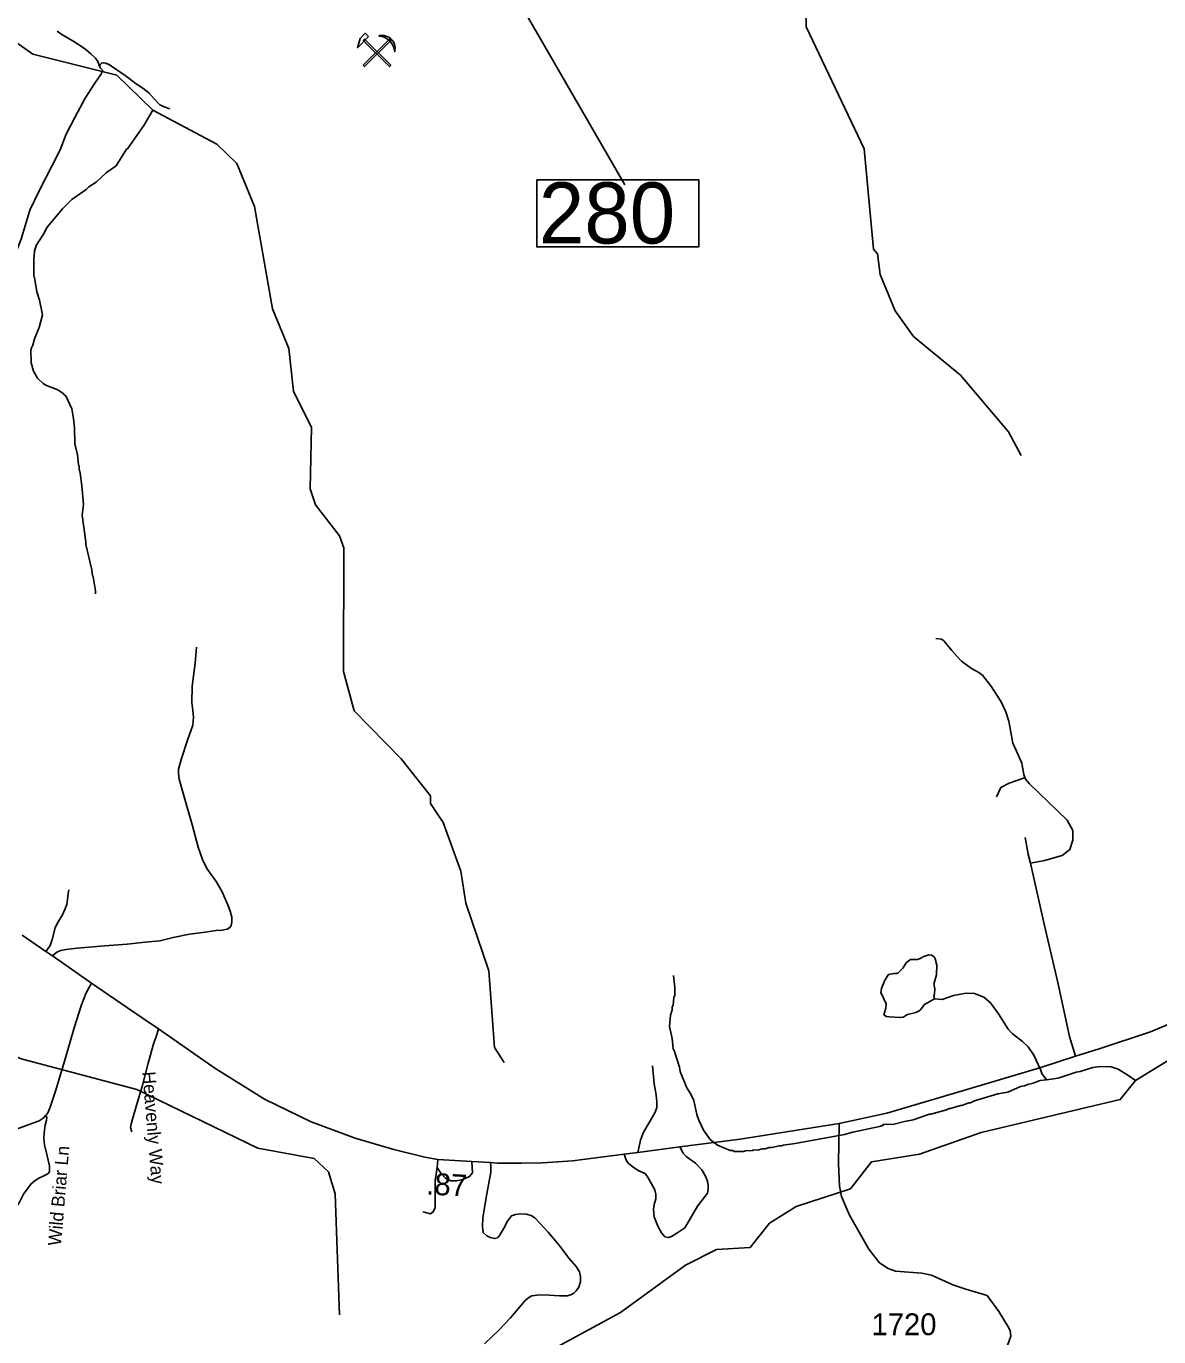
# Model space of a CAD drawing. Extents: x 1159738 to 1321356, y 736314 to 882035.
# Drawn here: x 1263584 to 1270073, y 795873 to 803383 of the extents above; entities that cross this region are included whole.
import ezdxf

# ---------------------------------------------------------------- set-up
doc = ezdxf.new("R2010")
doc.units = 0
for name, color, linetype in [('Exist Geographical Quarry CELL', 7, 'Continuous'), ('Exist Hydrographic Creek Single Shore', 7, 'Continuous'), ('Exist Hydrographic Misc Water Feature', 7, 'Continuous'), ('Exist Road Non-System Type 51', 7, 'Continuous'), ('Exist Road Non-System Type 51 Label', 7, 'Continuous'), ('Exist Road Primary US Attributed', 7, 'Continuous'), ('Exist Road Primary US Mileage Hundredths English Label', 7, 'Continuous'), ('Exist Road Secondary Structure Standard Bridge Number Label', 7, 'Continuous'), ('Exist Road Secondary Type 51 Attributed', 7, 'Continuous'), ('Exist Road Secondary Type 51 Number Label', 7, 'Continuous')]:
    doc.layers.add(name, color=color, linetype=linetype)

msp = doc.modelspace()

# ---------------------------------------------------------------- linework, layer by layer
at = {"layer": 'Exist Geographical Quarry CELL'}
for points in [[(1265544.3, 803324), (1265526.2, 803342.7), (1265498.1, 803312.2), (1265482.8, 803260)], [(1265514.9, 803159.3), (1265522.5, 803151.6), (1265672.1, 803301.2), (1265664.5, 803308.8)], [(1265514.9, 803301.2), (1265522.5, 803308.8), (1265672.1, 803159.3), (1265664.5, 803151.6)], [(1265603.2, 803327.1), (1265610.7, 803329.2), (1265616.6, 803330.5), (1265626.2, 803331.1), (1265634.2, 803330), (1265646.5, 803326.3), (1265660.7, 803320.1), (1265672.4, 803311.6), (1265681.2, 803303.3), (1265687.7, 803293.1), (1265693.5, 803280.6), (1265695.9, 803271.2), (1265697.3, 803260), (1265696.7, 803247.7), (1265695.1, 803237), (1265692.2, 803252), (1265689.5, 803261.6), (1265686.6, 803268.8), (1265679.9, 803280.6), (1265673.2, 803290.7), (1265668.2, 803297.4), (1265656.1, 803307), (1265646, 803314.5), (1265634.2, 803320.1), (1265622.5, 803323.9), (1265610.7, 803326)]]:
    msp.add_lwpolyline(points, close=True, dxfattribs=at)
at = {"layer": 'Exist Hydrographic Creek Single Shore'}
for points in [[(1266323, 797443.9), (1266266, 797530.4), (1266235.1, 797970.8), (1266103, 798357.6), (1266074, 798542), (1265973, 798819.8), (1265900, 798929.6), (1265901, 798972.2), (1265732, 799185.7), (1265463, 799460.3), (1265402, 799684.7), (1265403, 800393.7), (1265379, 800463.2), (1265242, 800639.9), (1265210.9, 800732.4), (1265218.9, 801083.5), (1265116, 801292.4), (1265088.9, 801535.8), (1264994, 801764.3), (1264892, 802350.6), (1264790, 802595.5), (1264675.9, 802706.2), (1264308.9, 802901.1), (1264101.9, 803101.7), (1263621, 803223), (1263497.9, 803310.9)], [(1275325.1, 796314.5), (1274955.1, 796525.5), (1274874.1, 796619.1), (1274504.1, 796826.8), (1273776.2, 797077.7), (1273612.1, 797182.8), (1272984.1, 797740.3), (1272804.1, 797862.1), (1272481.2, 797976.8), (1272372.1, 797946.2), (1272252.1, 797823.9), (1272128.1, 797842.8), (1271966.9, 798035.6), (1271910.3, 798128.6), (1271781, 798140.7), (1271521.4, 798095.1), (1270863.3, 797817), (1270506.1, 797685), (1270252.1, 797532.5), (1269939.9, 797341.7)]]:
    msp.add_lwpolyline(points, dxfattribs=at)
at = {"layer": 'Exist Hydrographic Misc Water Feature'}
for points in [[(1269285, 800923.1), (1269213, 801059.1), (1268937, 801383.1), (1268668, 801605.1), (1268563, 801751.7), (1268476, 801960.3), (1268462, 802078.7), (1268438, 802105.5), (1268386, 802681), (1268053, 803380.3), (1268045, 803757.9), (1267637, 804442.3), (1267539, 804546.1), (1267483.9, 804688.4), (1267426.9, 805073.5), (1267458.9, 805365), (1267397.9, 805582.9), (1267301.9, 805742.4), (1267219.9, 805813), (1266840, 805955.2), (1266726, 806056), (1266523.9, 806345.6), (1266516.9, 806388.4)], [(1264308.9, 802901.1), (1264258.3, 802814.7), (1264163.5, 802680.5), (1264158, 802677.8), (1264099.1, 802583.6), (1264043.9, 802545.4), (1263984.2, 802489.2), (1263943.3, 802462.5), (1263926.9, 802447), (1263845.1, 802389.6), (1263791.5, 802337.3), (1263704.2, 802232), (1263682.7, 802190.9), (1263640.9, 802125.9), (1263631.9, 802094.2), (1263626.5, 802046.4), (1263627.6, 801950.3), (1263631.3, 801942.2), (1263644.8, 801861.8), (1263659.4, 801813.3), (1263676.8, 801728.7), (1263658.7, 801657.3), (1263632.8, 801598.1), (1263619.4, 801550.5), (1263615.3, 801546.6), (1263610.7, 801526.8), (1263612.4, 801454.7), (1263625, 801406.3), (1263647.8, 801365.6), (1263680.9, 801336.6), (1263700.5, 801324), (1263763.8, 801300), (1263795.1, 801279), (1263801, 801270.8), (1263810.7, 801264.5), (1263844.6, 801191.4), (1263854.8, 801135.1), (1263860.5, 801082.1), (1263862.4, 800990.8), (1263876.5, 800926.4), (1263882.8, 800870.2), (1263886.5, 800862), (1263886.1, 800846), (1263893.3, 800821.8), (1263903.1, 800749.5), (1263911.5, 800641.5), (1263904.7, 800582), (1263925.4, 800428.8), (1263924.8, 800412.8), (1263960.4, 800267.6), (1263963.5, 800235.5), (1263967.2, 800227.4), (1263980.8, 800147), (1263980.3, 800131)], [(1265378, 795998.8), (1265354.1, 796691.9), (1265315, 796817.5), (1265233.1, 796894.6), (1264910, 796953.6), (1264217, 797289.2), (1263563, 797463.2), (1262571, 797811.4), (1262431, 797889.6), (1262318, 798036.4), (1262295, 798128.7), (1262312.9, 798525.6), (1262247.9, 798579.4), (1261881, 798586.7), (1260777, 798431.6), (1260441, 798323.5), (1259872.9, 798062.5)], [(1268787.8, 797810.4), (1268730.8, 797777.7), (1268705.7, 797744.5), (1268697.5, 797738.7), (1268681.3, 797731.2), (1268632.9, 797720.7), (1268608.5, 797705.5), (1268592.3, 797702), (1268528.5, 797706), (1268512.6, 797708.5), (1268498.8, 797718.9), (1268510, 797756.6), (1268510.7, 797780.6), (1268480.7, 797845.5), (1268485.4, 797869.4), (1268502.9, 797916.8), (1268523.9, 797948.2), (1268556, 797955.2), (1268572, 797954.6), (1268580.2, 797958.4), (1268607, 797985.6), (1268628, 798016.9), (1268650.6, 798034.2), (1268690.6, 798035), (1268714.9, 798044.2), (1268721, 798050), (1268755.4, 798060.9), (1268771.4, 798060.5), (1268787, 798049.9), (1268792.8, 798039.7), (1268801.7, 798003.5), (1268800, 797947.5), (1268786.5, 797901.9), (1268786, 797884), (1268789.5, 797867.9), (1268788.6, 797835.9), (1268784.3, 797828), (1268787.8, 797810.4)], [(1269429.1, 797346.4), (1269393.8, 797340.8), (1269353.3, 797326.1), (1269321.1, 797319.1), (1269304.8, 797311.6), (1269280.6, 797306.4), (1269207.6, 797274.6), (1269151.3, 797264.4), (1269018, 797224.6), (1268993.6, 797213.3), (1268985.6, 797213.6), (1268945.2, 797198.9), (1268937.2, 797199.1), (1268880.6, 797180.9), (1268872.6, 797181.1), (1268856.3, 797173.7), (1268767.6, 797148.4), (1268759.6, 797148.7), (1268666.6, 797115.6), (1268617.2, 797107.1), (1268557.8, 797092.2), (1268493.6, 797089), (1268491.5, 797083.1), (1268473.3, 797077.6), (1268320.2, 797046.4), (1268271.8, 797032), (1267990.1, 796980.8), (1267921.8, 796970.9), (1267913.6, 796967.2), (1267897.6, 796967.7), (1267857.3, 796956.9), (1267841.3, 796957.4), (1267817.1, 796950.2), (1267801.1, 796950.7), (1267776.8, 796943.4), (1267752.9, 796944.2), (1267744.8, 796940.5), (1267704.7, 796937.7), (1267696.6, 796933.9), (1267640.6, 796935.7), (1267632.7, 796940), (1267616.7, 796940.5), (1267545.7, 796970.7), (1267502.6, 797004.1), (1267464.2, 797057.3), (1267437.9, 797114.1), (1267426.9, 797146.5), (1267409.4, 797227), (1267394.3, 797259.5), (1267367.7, 797304.3), (1267330.3, 797393.5), (1267327.2, 797417.6), (1267295.6, 797514.4), (1267290.4, 797522.8), (1267284.1, 797583), (1267270.3, 797651.5), (1267276.2, 797715.3), (1267285.1, 797747), (1267285.6, 797763), (1267289.8, 797770.9), (1267295.4, 797818.7), (1267299.6, 797826.5), (1267301, 797874.5), (1267293.1, 797942.8)], [(1269429.1, 797346.4), (1269403, 797382.5), (1269395.7, 797404.7), (1269358.1, 797485.9), (1269325.6, 797535), (1269292.6, 797566), (1269233.9, 797611.9), (1269210.7, 797636.6), (1269155.3, 797724.3), (1269109.2, 797785.8), (1269070.2, 797819.1), (1269016.8, 797840.7), (1268968.8, 797842.2), (1268896.3, 797828.5), (1268831.6, 797806.5), (1268787.8, 797810.4)], [(1269939.9, 797341.7), (1269897, 797373), (1269840, 797406.8), (1269800.3, 797420.1), (1269736.4, 797422.1), (1269696.1, 797415.4), (1269623.4, 797393.6), (1269599.4, 797390.3), (1269502.3, 797357.4), (1269470.1, 797350.4), (1269429.1, 797346.4)], [(1264655, 794040.5), (1264851.1, 794220.4), (1265063.1, 794357.3), (1265408.1, 794498.1), (1265520, 794653.4), (1265600.1, 794835.6), (1265955.1, 795045.2), (1266032.1, 795115.8), (1266079, 795357.8), (1266149, 795490.9), (1266295, 795635.8), (1266988.1, 796012.5), (1267361.1, 796284), (1267539.1, 796372.4), (1267731.1, 796384.9), (1267843.1, 796523.8), (1267995, 796619.3), (1268306.1, 796721.4), (1268427.1, 796876.5), (1268703.1, 796920.2), (1269056.1, 797044.4), (1269853.1, 797231.9), (1269939.9, 797341.7)]]:
    msp.add_lwpolyline(points, dxfattribs=at)
at = {"layer": 'Exist Road Non-System Type 51'}
msp.add_line((1265941.5, 796888.9), (1265937.9, 796843.1), dxfattribs=at)
for points in [[(1264003.5, 803154), (1263993.6, 803181.2), (1263981.2, 803199.3), (1263954.1, 803224), (1263917, 803254.5), (1263856.1, 803294.9), (1263788.6, 803335.2), (1263760.1, 803355.5)], [(1263246.7, 801780.6), (1263320.6, 801800.3), (1263381.5, 801832.4), (1263412, 801854.9), (1263439.2, 801890.2), (1263479.3, 801973.6), (1263554.6, 802163), (1263604.3, 802328.2), (1263658.8, 802443.8), (1263732.6, 802585), (1263777.3, 802675.4), (1263812.5, 802765.3), (1263862.2, 802860), (1263921.5, 802970.7), (1263977.7, 803057.3), (1264011.3, 803107.1), (1264022.4, 803128.5)], [(1264003.5, 803154), (1264008.3, 803164.7), (1264014.1, 803171.3), (1264027.2, 803173.7), (1264039.6, 803171.3), (1264061, 803161.4), (1264150.7, 803100.4), (1264214.1, 803053.5), (1264252.6, 803028.3), (1264286.3, 803002), (1264317.6, 802966.5), (1264349.7, 802932.8), (1264358.8, 802927.8), (1264374.4, 802921.2), (1264405.7, 802909.7)], [(1264022.4, 803128.5), (1264006.8, 803144.9), (1264003.5, 803154)], [(1263734.2, 798056), (1263749.1, 798069.5), (1263762.6, 798079.6), (1263782.2, 798086.4), (1263811.2, 798091.8), (1263876, 798099.9), (1264032.6, 798114.1), (1264162.9, 798122.8), (1264265.5, 798133.7), (1264349.6, 798141.7), (1264425.2, 798160.6), (1264519.7, 798180.9), (1264608.9, 798191.7), (1264672.1, 798200.4), (1264705.8, 798202.4), (1264734.2, 798208.5), (1264751.1, 798219.3), (1264757.1, 798230.8), (1264762.5, 798249.7), (1264762.5, 798276.8), (1264753.1, 798311.9), (1264738.9, 798347.7), (1264705.1, 798426.3), (1264672, 798481.7), (1264619.3, 798557.4), (1264593.1, 798608.3), (1264568.2, 798677.9), (1264537.1, 798801.5), (1264480.5, 798994.3), (1264460.2, 799067.9), (1264455.5, 799102.4), (1264456.9, 799125.6), (1264471, 799181), (1264507.5, 799291.8), (1264537.8, 799377.2), (1264542.5, 799423.2), (1264537.8, 799462.4), (1264532.5, 799507.3), (1264535.2, 799601.3), (1264552.1, 799733), (1264558.7, 799824.4)], [(1269332.8, 799042), (1269308.9, 799067.6), (1269300.4, 799095.1), (1269288.3, 799160.4), (1269257.4, 799229.1), (1269236.8, 799275.5), (1269214.5, 799400.9), (1269197.4, 799454.1), (1269169.9, 799511.7), (1269110.7, 799602.7), (1269062.6, 799663.7), (1269042.9, 799680), (1269000, 799702.3), (1268943.3, 799744.4), (1268916.7, 799772.8), (1268886.7, 799806.3), (1268860.1, 799838.9), (1268841.2, 799860.4), (1268828.3, 799870.7), (1268796.5, 799874.1)], [(1269303.7, 799075.5), (1269215.6, 799044.9), (1269168.3, 799020.2), (1269142.8, 798967.1)], [(1269338.7, 798586.5), (1269419.3, 798602.7), (1269520.4, 798631.8), (1269564.2, 798664.7), (1269580.6, 798719.4), (1269580.6, 798774.2), (1269547.8, 798834.4), (1269332.8, 799042)], [(1269338.7, 798586.5), (1269324.1, 798639.3), (1269308, 798734.6)], [(1269595.9, 797480.6), (1269561.2, 797593.7), (1269495.6, 797903), (1269416.2, 798237), (1269338.7, 798586.5)], [(1263695.2, 798081.4), (1263721.6, 798114.5), (1263733, 798150.3), (1263749.9, 798216.5), (1263756.7, 798233.4), (1263772.9, 798260.4), (1263789.8, 798288.1), (1263806.6, 798325.3), (1263815.4, 798353), (1263820.1, 798378), (1263824.9, 798413.8), (1263828.2, 798434.4)], [(1264188.6, 797048.3), (1264181.9, 797071.4), (1264184.1, 797091.6), (1264192, 797119.6), (1264217.2, 797205.7), (1264247.5, 797306.7), (1264281.1, 797433.1), (1264310.8, 797544.8), (1264333.7, 797610.6), (1264341.4, 797637)], [(1267088.7, 796929.8), (1267096.2, 796963.7), (1267103.7, 797000.1), (1267121.3, 797045.4), (1267157.7, 797106.9), (1267187.9, 797161), (1267196.7, 797186.1), (1267197.9, 797220), (1267192.9, 797259), (1267181.6, 797323), (1267171.5, 797424.8)], [(1263694.9, 797140.2), (1263702.1, 797129.4), (1263699.9, 797113.6), (1263691.3, 797085.6), (1263686.3, 797042.6), (1263684.9, 797010.3), (1263687.7, 796973.7), (1263702.1, 796917.7), (1263716.4, 796853.2), (1263717.8, 796829.1), (1263716.4, 796817.6), (1263707.1, 796807.6), (1263692.7, 796799.7), (1263676.2, 796792.5), (1263655.4, 796782.5), (1263633.9, 796768.8), (1263611.7, 796750.2), (1263595.2, 796727.2), (1263568.7, 796690.6), (1263543, 796641.4), (1263511.4, 796596.2), (1263485.6, 796571.1), (1263464.8, 796561.1), (1263412.4, 796540.2)], [(1267329.8, 796962.3), (1267348.2, 796924.8), (1267365.1, 796906.5), (1267418.1, 796867.6), (1267455.5, 796829.4), (1267478.1, 796789.9), (1267487.3, 796763), (1267492.2, 796741.1), (1267492.2, 796719.9), (1267487.3, 796695.9), (1267430.8, 796621.7), (1267382.8, 796538.5), (1267358.1, 796497.6), (1267311.6, 796466.7), (1267281.9, 796447.6), (1267263.6, 796441.9), (1267243.8, 796445.5), (1267223.3, 796468.1), (1267205.7, 796502.7), (1267192.2, 796535.9), (1267182.4, 796559.9), (1267177.4, 796603.1), (1267181, 796632), (1267190.8, 796664.5), (1267192.2, 796689.3), (1267185.9, 796715.4), (1267147.1, 796783.5), (1267130.2, 796809), (1267094.9, 796824.5), (1267068.1, 796841.5), (1267035.6, 796866.2), (1267020.8, 796885.3), (1267010.2, 796919.2)], [(1265937.9, 796843.1), (1265926.9, 796769.2), (1265926.9, 796678.9), (1265926.9, 796613.2), (1265916, 796588.5), (1265899.6, 796577.6), (1265855.8, 796588.5)], [(1265937.9, 796843.1), (1265959.7, 796810.3), (1265987.1, 796782.9), (1266017.2, 796766.5), (1266047.3, 796766.5), (1266085.6, 796774.7), (1266123.9, 796791.1), (1266140.3, 796813), (1266137.1, 796878)], [(1266209.9, 795833.3), (1266291.1, 795911), (1266358.6, 795982), (1266442, 796080.3), (1266464.6, 796097.9), (1266480.8, 796107.1), (1266525.3, 796112.8), (1266580.4, 796112.1), (1266640.1, 796107.8), (1266682.4, 796108.5), (1266704.3, 796113.5), (1266720.6, 796123.4), (1266735.4, 796136.1), (1266750.2, 796157.3), (1266760.1, 796189.8), (1266760.1, 796215.9), (1266753.8, 796245.6), (1266735.4, 796274.9), (1266695.2, 796320.8), (1266635.8, 796400.6), (1266574.4, 796473.4), (1266497.6, 796555.1), (1266477.1, 796567.8), (1266447.5, 796576.3), (1266412.2, 796578.4), (1266386.8, 796574.1), (1266363.5, 796566.4), (1266341.6, 796535.3), (1266319, 796492.2), (1266295.7, 796453.3), (1266283.7, 796439.9), (1266266.7, 796435.6), (1266242.7, 796442.7), (1266222.9, 796451.2), (1266201.8, 796470.3), (1266198.2, 796504.9), (1266199.6, 796557.2), (1266222.9, 796691.4), (1266245.6, 796816.1), (1266245.6, 796847.2), (1266244.2, 796871.3)]]:
    msp.add_lwpolyline(points, dxfattribs=at)
at = {"layer": 'Exist Road Primary US Attributed'}
for points in [[(1263561.2, 798173.7), (1263695.2, 798081.4), (1263734.2, 798056), (1263958.5, 797900.3)], [(1263958.5, 797900.3), (1264121.3, 797787.6), (1264247.5, 797701.5), (1264341.4, 797637), (1264665.2, 797413), (1264948.5, 797233.9), (1265217.2, 797105.7), (1265468.3, 797011.5), (1265689.9, 796946.4), (1265867.7, 796902.6), (1265941.5, 796888.9), (1266137.1, 796878), (1266244.2, 796871.3), (1266284.5, 796868.7), (1266421.4, 796867.5), (1266541.2, 796869), (1266714.6, 796881.7), (1267010.2, 796919.2), (1267088.7, 796929.8), (1267329.8, 796962.3), (1267675.6, 797006.1), (1268242.6, 797095)], [(1268242.6, 797095), (1268515.7, 797154), (1269005.8, 797298.9), (1269396.7, 797417.1), (1269595.9, 797480.6), (1269732.6, 797522.7), (1270025.7, 797620.8), (1270691.4, 797901.1)]]:
    msp.add_lwpolyline(points, dxfattribs=at)
at = {"layer": 'Exist Road Secondary Structure Standard Bridge Number Label'}
msp.add_line((1265339.8, 805372.8), (1267014, 802473.6), dxfattribs=at)
msp.add_lwpolyline([(1266508.7, 802502.3), (1267437.6, 802502.3), (1267437.6, 802118.2), (1266508.7, 802118.2)], close=True, dxfattribs=at)
at = {"layer": 'Exist Road Secondary Type 51 Attributed'}
for points in [[(1263958.5, 797900.3), (1263927.7, 797843.6), (1263899.7, 797776.1), (1263858.8, 797643.3), (1263805.2, 797458.7), (1263750.7, 797280.2), (1263720.7, 797189.3), (1263708.9, 797160.5), (1263698.9, 797145.2), (1263694.9, 797140.2), (1263680.7, 797124.9), (1263657.8, 797111), (1263501, 797053.4)], [(1269199.1, 795801.2), (1269226.6, 795876.2), (1269220.9, 795908.2), (1269209.9, 795930.3), (1269157.2, 796018.2), (1269089.4, 796110.5), (1268967.6, 796145.9), (1268892.6, 796170), (1268770.8, 796226.7), (1268715.7, 796237.1), (1268564.3, 796249.1), (1268522.2, 796263.6), (1268473.5, 796297.4), (1268412.8, 796375.8), (1268331.8, 796516.3), (1268301.2, 796569.8), (1268254.5, 796676.1), (1268243.2, 796735.6), (1268237.5, 796866), (1268242.6, 797095)]]:
    msp.add_lwpolyline(points, dxfattribs=at)

# ---------------------------------------------------------------- texts
at = {"layer": 'Exist Road Non-System Type 51 Label'}
for s, rotation, p in [('Heavenly Way', 274.78911, (1264248.7, 797390)), ('Wild Briar Ln', 85.18695, (1263782.9, 796392.1))]:
    msp.add_text(s, height=75, rotation=rotation, dxfattribs=at).set_placement(p)
at = {"layer": 'Exist Road Primary US Mileage Hundredths English Label'}
msp.add_text('.87', height=125, rotation=356.79574, dxfattribs=at).set_placement((1265873.8, 796689.2))
at = {"layer": 'Exist Road Secondary Structure Standard Bridge Number Label'}
msp.add_text('280', height=350, dxfattribs=at).set_placement((1266521.2, 802138))
at = {"layer": 'Exist Road Secondary Type 51 Number Label'}
msp.add_text('1720', height=125, dxfattribs=at).set_placement((1268427.7, 795882.3))

doc.saveas('drawing.dxf')
